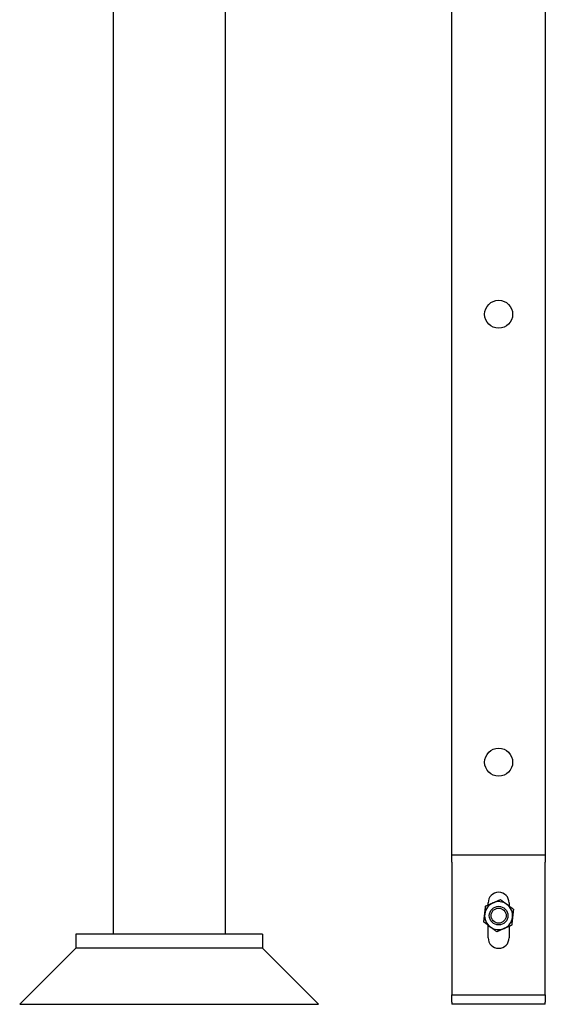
# Model space of a CAD drawing. Header units: inches. Extents: x 24 to 1128, y -69 to 748.
# Tile 508 of 656: x 794 to 808, y 156 to 182. Entities that reach past the tile are written whole.
import ezdxf

# ---------------------------------------------------------------- set-up
doc = ezdxf.new("R2010")
doc.units = ezdxf.units.IN
doc.header["$LTSCALE"] = 32
doc.header["$MEASUREMENT"] = 0
doc.layers.add('Visible (ANSI)', color=7, linetype='Continuous', lineweight=30)

msp = doc.modelspace()

# ---------------------------------------------------------------- linework, layer by layer
at = {"layer": 'Visible (ANSI)'}
for p, q in [((805.36063, 159.73367), (805.36063, 275.04801)), ((807.86063, 275.04801), (807.86063, 159.73367)), ((796.28063, 267.90444), (796.28063, 157.60867)), ((799.28063, 267.90444), (799.28063, 157.60867)), ((805.36063, 159.73367), (807.86063, 159.73367)), ((805.36063, 159.54367), (805.36063, 159.73367)), ((807.86063, 159.73367), (807.86063, 159.54367)), ((805.36063, 159.54367), (805.36063, 156.36367)), ((807.86063, 156.36367), (807.86063, 159.54367)), ((806.32938, 158.3951), (806.32938, 158.45242)), ((806.89188, 158.45242), (806.89188, 158.36717)), ((806.32938, 157.51492), (806.32938, 157.85017)), ((806.89188, 157.82224), (806.89188, 157.51492)), ((795.28063, 157.60867), (795.28063, 157.23367)), ((800.28063, 157.60867), (795.28063, 157.60867)), ((800.28063, 157.60867), (800.28063, 157.23367)), ((795.28063, 157.23367), (793.78063, 155.73367)), ((800.28063, 157.23367), (795.28063, 157.23367)), ((800.28063, 157.23367), (795.28063, 157.23367)), ((800.28063, 157.23367), (801.78063, 155.73367)), ((805.36063, 156.36367), (805.36063, 155.98367)), ((807.86063, 155.98367), (807.86063, 156.36367)), ((805.36063, 155.98367), (807.86063, 155.98367)), ((805.36063, 155.79367), (805.36063, 155.98367)), ((807.86063, 155.98367), (807.86063, 155.79367)), ((793.78063, 155.73367), (801.78063, 155.73367)), ((805.36063, 155.79367), (805.36063, 155.73367)), ((807.86063, 155.73367), (805.36063, 155.73367)), ((807.86063, 155.73367), (807.86063, 155.79367))]:
    msp.add_line(p, q, dxfattribs=at)
for centre, radius in [((806.61063, 174.21867), 0.375), ((806.61063, 174.21867), 0.375), ((806.61063, 162.21867), 0.375), ((806.61063, 162.21867), 0.375), ((806.61063, 158.10867), 0.25014), ((806.61063, 158.10867), 0.25), ((806.61063, 158.10867), 0.20281)]:
    msp.add_circle(centre, radius, dxfattribs=at)
for centre, radius, start, end in [((806.61063, 158.45242), 0.28125, 0, 180), ((806.61063, 158.10867), 0.375, 113.571108, 173.571108), ((806.61063, 158.10867), 0.375, 53.571108, 113.571108), ((806.61063, 158.10867), 0.375, 353.571108, 53.571108), ((806.61063, 158.10867), 0.375, 173.571108, 233.571108), ((806.61063, 158.10867), 0.375, 293.571108, 353.571108), ((806.61063, 158.10867), 0.375, 233.571108, 293.571108), ((806.61063, 157.51492), 0.28125, 180, 0)]:
    msp.add_arc(centre, radius, start, end, dxfattribs=at)
for points in [[(806.46068, 158.45238), (806.55277, 158.49256), (806.65912, 158.53896)], [(806.65912, 158.53896), (806.75247, 158.47006), (806.83332, 158.41039)], [(806.23799, 158.15066), (806.24924, 158.25051), (806.26223, 158.3658)], [(806.26223, 158.3658), (806.36858, 158.4122), (806.46068, 158.45238)], [(806.83332, 158.41039), (806.91416, 158.35072), (807.00752, 158.28183)], [(807.00752, 158.28183), (806.99453, 158.16653), (806.98327, 158.06668)], [(806.21375, 157.93551), (806.22674, 158.05081), (806.23799, 158.15066)], [(806.98327, 158.06668), (806.97202, 157.96683), (806.95903, 157.85154)], [(806.38795, 157.80695), (806.3071, 157.86661), (806.21375, 157.93551)], [(806.56215, 157.67838), (806.46879, 157.74728), (806.38795, 157.80695)], [(806.76059, 157.76496), (806.66849, 157.72478), (806.56215, 157.67838)], [(806.95903, 157.85154), (806.85269, 157.80514), (806.76059, 157.76496)]]:
    msp.add_rational_spline(points, [1, 1.0379548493, 1], degree=2, dxfattribs=at)

doc.saveas('drawing.dxf')
